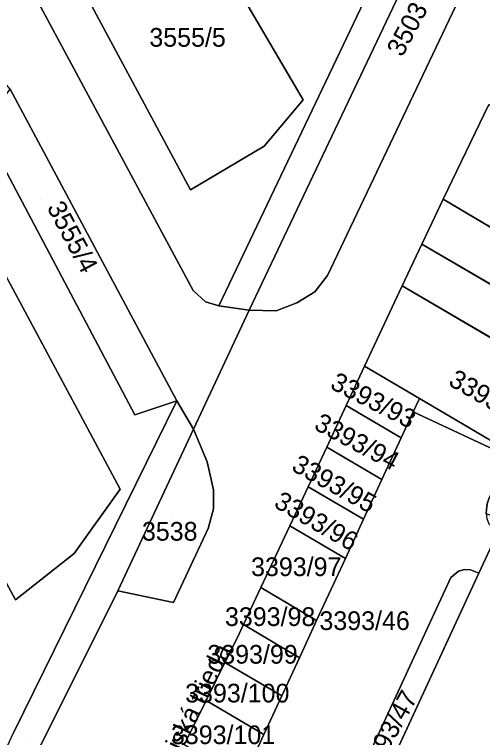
# Model space of a CAD drawing. Extents: x -262715 to -259381, y -1237238 to -1231182.
# Drawn here: x -261422 to -261371.9, y -1235944.4 to -1235867.1 of the extents above; entities that cross this region are included whole.
import ezdxf

# ---------------------------------------------------------------- set-up
doc = ezdxf.new("R2010")
doc.units = 0
for name, color, linetype in [('body_kn', 7, 'Continuous'), ('kladpar_druhypozemkov', 7, 'Continuous'), ('kladpar_hranice', 7, 'Continuous'), ('kladpar_parcelnecisla', 7, 'Continuous'), ('kladpar_plochy', 7, 'Continuous'), ('popisy', 7, 'Continuous')]:
    doc.layers.add(name, color=color, linetype=linetype)

msp = doc.modelspace()

# ---------------------------------------------------------------- linework, layer by layer
at = {"layer": 'body_kn'}
for p, q in [((-261391.09, -1235876.21), (-261391.09, -1235876.21)), ((-261395.25, -1235881.17), (-261395.25, -1235881.17)), ((-261403.13, -1235885.84), (-261403.13, -1235885.84)), ((-261384.6, -1235886.83), (-261384.6, -1235886.83)), ((-261376.11, -1235886.85), (-261376.11, -1235886.85)), ((-261376.11, -1235886.85), (-261376.11, -1235886.85)), ((-261377.66, -1235890.08), (-261377.66, -1235890.08)), ((-261378.39, -1235891.64), (-261378.39, -1235891.64)), ((-261378.39, -1235891.64), (-261378.39, -1235891.64)), ((-261388.5, -1235895), (-261388.5, -1235895)), ((-261380.48, -1235896.1), (-261380.48, -1235896.1)), ((-261380.48, -1235896.1), (-261380.48, -1235896.1)), ((-261402.84, -1235896.62), (-261402.84, -1235896.62)), ((-261389.84, -1235896.74), (-261389.84, -1235896.74)), ((-261401.55, -1235897.81), (-261401.55, -1235897.81)), ((-261400.1, -1235898.25), (-261400.1, -1235898.25)), ((-261391.77, -1235897.94), (-261391.77, -1235897.94)), ((-261396.85, -1235898.7), (-261396.85, -1235898.7)), ((-261393.98, -1235898.78), (-261393.98, -1235898.78)), ((-261384.51, -1235904.69), (-261384.51, -1235904.69)), ((-261384.51, -1235904.69), (-261384.51, -1235904.69)), ((-261404.6, -1235908.41), (-261404.6, -1235908.41)), ((-261404.6, -1235908.41), (-261404.6, -1235908.41)), ((-261378.64, -1235908.15), (-261378.64, -1235908.15)), ((-261378.64, -1235908.15), (-261378.64, -1235908.15)), ((-261386.49, -1235908.9), (-261386.49, -1235908.9)), ((-261386.49, -1235908.9), (-261386.49, -1235908.9)), ((-261409.09, -1235909.9), (-261409.09, -1235909.9)), ((-261379.31, -1235909.59), (-261379.31, -1235909.59)), ((-261379.31, -1235909.59), (-261379.31, -1235909.59)), ((-261402.81, -1235911.43), (-261402.81, -1235911.43)), ((-261402.81, -1235911.43), (-261402.81, -1235911.43)), ((-261380.59, -1235912.37), (-261380.59, -1235912.37)), ((-261380.59, -1235912.37), (-261380.59, -1235912.37)), ((-261388.57, -1235913.35), (-261388.57, -1235913.35)), ((-261388.57, -1235913.35), (-261388.57, -1235913.35)), ((-261401.34, -1235914.92), (-261401.34, -1235914.92)), ((-261382.66, -1235916.82), (-261382.66, -1235916.82)), ((-261382.66, -1235916.82), (-261382.66, -1235916.82)), ((-261410.68, -1235917.85), (-261410.68, -1235917.85)), ((-261390.56, -1235917.6), (-261390.56, -1235917.6)), ((-261390.56, -1235917.6), (-261390.56, -1235917.6)), ((-261400.67, -1235917.93), (-261400.67, -1235917.93)), ((-261400.68, -1235919.97), (-261400.68, -1235919.97)), ((-261384.63, -1235921.08), (-261384.63, -1235921.08)), ((-261384.63, -1235921.08), (-261384.63, -1235921.08)), ((-261401.24, -1235922.08), (-261401.24, -1235922.08)), ((-261392.53, -1235921.8), (-261392.53, -1235921.8)), ((-261392.53, -1235921.8), (-261392.53, -1235921.8)), ((-261415.58, -1235924.75), (-261415.58, -1235924.75)), ((-261386.57, -1235925.27), (-261386.57, -1235925.27)), ((-261386.57, -1235925.27), (-261386.57, -1235925.27)), ((-261374.48, -1235926.65), (-261374.48, -1235926.65)), ((-261373.83, -1235926.45), (-261373.83, -1235926.45)), ((-261373.19, -1235926.48), (-261373.19, -1235926.48)), ((-261372.29, -1235926.85), (-261372.29, -1235926.85)), ((-261372.29, -1235926.85), (-261372.29, -1235926.85)), ((-261375.29, -1235927.32), (-261375.29, -1235927.32)), ((-261395.62, -1235928.38), (-261395.62, -1235928.38)), ((-261395.62, -1235928.38), (-261395.62, -1235928.38)), ((-261410.92, -1235928.75), (-261410.92, -1235928.75)), ((-261421.85, -1235929.7), (-261421.85, -1235929.7)), ((-261404.96, -1235930), (-261404.96, -1235930)), ((-261397.48, -1235932.34), (-261397.48, -1235932.34)), ((-261397.48, -1235932.34), (-261397.48, -1235932.34)), ((-261389.65, -1235931.92), (-261389.65, -1235931.92)), ((-261389.65, -1235931.92), (-261389.65, -1235931.92)), ((-261398.19, -1235933.86), (-261398.19, -1235933.86)), ((-261399.46, -1235936.41), (-261399.46, -1235936.41)), ((-261399.46, -1235936.41), (-261399.46, -1235936.41)), ((-261391.49, -1235935.89), (-261391.49, -1235935.89)), ((-261391.49, -1235935.89), (-261391.49, -1235935.89)), ((-261393.38, -1235939.98), (-261393.38, -1235939.98)), ((-261393.38, -1235939.98), (-261393.38, -1235939.98)), ((-261401.46, -1235940.47), (-261401.46, -1235940.47)), ((-261401.46, -1235940.47), (-261401.46, -1235940.47)), ((-261395.29, -1235944.11), (-261395.29, -1235944.11)), ((-261395.29, -1235944.11), (-261395.29, -1235944.11))]:
    msp.add_line(p, q, dxfattribs=at)
at = {"layer": 'kladpar_druhypozemkov'}
for p, q in [((-261402.43, -1235868.31), (-261402.43, -1235868.31)), ((-261419.2, -1235886.9), (-261419.2, -1235886.9)), ((-261382.28, -1235907.96), (-261382.28, -1235907.96)), ((-261384.23, -1235912.62), (-261384.23, -1235912.62)), ((-261386.01, -1235917.02), (-261386.01, -1235917.02)), ((-261405.12, -1235920.91), (-261405.12, -1235920.91)), ((-261388.04, -1235920.83), (-261388.04, -1235920.83)), ((-261391.28, -1235925.62), (-261391.28, -1235925.62)), ((-261395.26, -1235931.12), (-261395.26, -1235931.12)), ((-261383.25, -1235931.05), (-261383.25, -1235931.05)), ((-261396.84, -1235935.15), (-261396.84, -1235935.15)), ((-261398.75, -1235939.18), (-261398.75, -1235939.18)), ((-261379.07, -1235939.73), (-261379.07, -1235939.73)), ((-261400.49, -1235943.54), (-261400.49, -1235943.54)), ((-261420.78, -1235944.42), (-261420.78, -1235944.42))]:
    msp.add_line(p, q, dxfattribs=at)
at = {"layer": 'kladpar_hranice'}
for p, q in [((-261376.11, -1235886.85), (-261371.21, -1235876.69)), ((-261376.11, -1235886.85), (-261345.13, -1235905.18)), ((-261380.48, -1235896.1), (-261378.39, -1235891.64)), ((-261348, -1235909.41), (-261378.39, -1235891.64)), ((-261378.39, -1235891.64), (-261348, -1235909.41)), ((-261384.51, -1235904.69), (-261380.48, -1235896.1)), ((-261350.79, -1235913.53), (-261380.48, -1235896.1)), ((-261380.48, -1235896.1), (-261350.79, -1235913.53)), ((-261386.49, -1235908.9), (-261384.51, -1235904.69)), ((-261384.51, -1235904.69), (-261378.64, -1235908.15)), ((-261378.64, -1235908.15), (-261379.31, -1235909.59)), ((-261388.57, -1235913.35), (-261386.49, -1235908.9)), ((-261386.49, -1235908.9), (-261380.59, -1235912.37)), ((-261380.59, -1235912.37), (-261386.49, -1235908.9)), ((-261379.31, -1235909.59), (-261380.59, -1235912.37)), ((-261380.59, -1235912.37), (-261382.66, -1235916.82)), ((-261390.56, -1235917.6), (-261388.57, -1235913.35)), ((-261388.57, -1235913.35), (-261382.66, -1235916.82)), ((-261382.66, -1235916.82), (-261388.57, -1235913.35)), ((-261382.66, -1235916.82), (-261384.63, -1235921.08)), ((-261392.53, -1235921.8), (-261390.56, -1235917.6)), ((-261390.56, -1235917.6), (-261384.63, -1235921.08)), ((-261384.63, -1235921.08), (-261390.56, -1235917.6)), ((-261384.63, -1235921.08), (-261386.57, -1235925.27)), ((-261395.62, -1235928.38), (-261392.53, -1235921.8)), ((-261392.53, -1235921.8), (-261386.57, -1235925.27)), ((-261386.57, -1235925.27), (-261392.53, -1235921.8)), ((-261386.57, -1235925.27), (-261389.65, -1235931.92)), ((-261372.29, -1235926.85), (-261385.72, -1235955.84)), ((-261397.48, -1235932.34), (-261395.62, -1235928.38)), ((-261395.62, -1235928.38), (-261389.65, -1235931.92)), ((-261389.65, -1235931.92), (-261395.62, -1235928.38)), ((-261397.48, -1235932.34), (-261391.49, -1235935.89)), ((-261391.49, -1235935.89), (-261397.48, -1235932.34)), ((-261389.65, -1235931.92), (-261391.49, -1235935.89)), ((-261401.46, -1235940.47), (-261399.46, -1235936.41)), ((-261399.46, -1235936.41), (-261393.38, -1235939.98)), ((-261393.38, -1235939.98), (-261399.46, -1235936.41)), ((-261391.49, -1235935.89), (-261393.38, -1235939.98)), ((-261393.38, -1235939.98), (-261395.29, -1235944.11)), ((-261403.81, -1235945.21), (-261401.46, -1235940.47)), ((-261401.46, -1235940.47), (-261395.29, -1235944.11)), ((-261395.29, -1235944.11), (-261401.46, -1235940.47)), ((-261395.29, -1235944.11), (-261397.52, -1235948.91))]:
    msp.add_line(p, q, dxfattribs=at)
for points in [[(-261361.59, -1235832.06), (-261365.4, -1235844.05), (-261372.3, -1235860.94), (-261384.6, -1235886.83), (-261388.5, -1235895), (-261389.84, -1235896.74), (-261391.77, -1235897.94), (-261393.98, -1235898.78), (-261396.85, -1235898.7), (-261377.06, -1235857.03), (-261370.93, -1235842.9), (-261367.75, -1235832.98), (-261366.71, -1235831.84), (-261364.79, -1235831.32), (-261363.12, -1235831.47), (-261361.59, -1235832.06)], [(-261419.17, -1235866.22), (-261402.84, -1235896.62), (-261401.55, -1235897.81), (-261400.1, -1235898.25), (-261396.85, -1235898.7), (-261402.81, -1235911.43), (-261404.6, -1235908.41), (-261422.42, -1235875.08), (-261425.35, -1235871.65), (-261427.6, -1235870.05), (-261429.1, -1235869.74), (-261431.72, -1235869.65), (-261434.18, -1235870.79), (-261436.62, -1235873.23), (-261437.78, -1235876.32), (-261437.45, -1235878.07), (-261443.23, -1235880.49), (-261450.51, -1235867.76), (-261464.81, -1235842.11)], [(-261379.41, -1235854.84), (-261400.1, -1235898.25), (-261401.55, -1235897.81), (-261402.84, -1235896.62), (-261419.17, -1235866.22)], [(-261377.06, -1235857.03), (-261396.85, -1235898.7), (-261400.1, -1235898.25), (-261379.41, -1235854.84)], [(-261413.97, -1235865.66), (-261403.13, -1235885.84), (-261395.25, -1235881.17), (-261391.09, -1235876.21), (-261402.26, -1235857.16)], [(-261402.26, -1235857.16), (-261391.09, -1235876.21), (-261395.25, -1235881.17), (-261403.13, -1235885.84), (-261413.97, -1235865.66), (-261410.95, -1235862.87), (-261405.75, -1235858.47), (-261402.26, -1235857.16)], [(-261419.45, -1235945.82), (-261410.92, -1235928.75), (-261404.96, -1235930), (-261401.24, -1235922.08), (-261400.68, -1235919.97), (-261400.67, -1235917.93), (-261401.34, -1235914.92), (-261402.81, -1235911.43), (-261396.85, -1235898.7), (-261393.98, -1235898.78), (-261391.77, -1235897.94), (-261389.84, -1235896.74), (-261388.5, -1235895), (-261384.6, -1235886.83), (-261372.3, -1235860.94)], [(-261422.42, -1235875.08), (-261404.6, -1235908.41), (-261409.09, -1235909.9), (-261425.44, -1235879.09), (-261422.42, -1235875.08)], [(-261371.21, -1235876.69), (-261376.11, -1235886.85), (-261377.66, -1235890.08), (-261378.39, -1235891.64), (-261380.48, -1235896.1), (-261384.51, -1235904.69), (-261386.49, -1235908.9), (-261388.57, -1235913.35), (-261390.56, -1235917.6), (-261392.53, -1235921.8), (-261395.62, -1235928.38), (-261397.48, -1235932.34), (-261398.19, -1235933.86), (-261399.46, -1235936.41), (-261401.46, -1235940.47), (-261403.81, -1235945.21)], [(-261437.45, -1235878.07), (-261434.35, -1235876.88), (-261432.22, -1235880.38), (-261431.02, -1235879.92), (-261410.68, -1235917.85), (-261415.58, -1235924.75), (-261421.85, -1235929.7), (-261444.84, -1235887.28), (-261440.59, -1235885.3), (-261443.23, -1235880.49), (-261437.45, -1235878.07)], [(-261425.44, -1235879.09), (-261409.09, -1235909.9), (-261404.6, -1235908.41), (-261422.09, -1235943.94)], [(-261444.84, -1235887.28), (-261421.85, -1235929.7), (-261415.58, -1235924.75), (-261410.68, -1235917.85), (-261431.02, -1235879.92)], [(-261378.39, -1235891.64), (-261377.66, -1235890.08), (-261376.11, -1235886.85)], [(-261338.71, -1235895.72), (-261345.13, -1235905.18), (-261376.11, -1235886.85)], [(-261356.13, -1235921.41), (-261378.64, -1235908.15), (-261384.51, -1235904.69)], [(-261404.6, -1235908.41), (-261402.81, -1235911.43), (-261410.92, -1235928.75), (-261419.45, -1235945.82), (-261426.16, -1235960.39), (-261437.51, -1235985.18), (-261439.52, -1235981.72), (-261422.09, -1235943.94), (-261404.6, -1235908.41)], [(-261379.31, -1235909.59), (-261378.64, -1235908.15), (-261356.13, -1235921.41)], [(-261389.65, -1235931.92), (-261386.57, -1235925.27), (-261384.63, -1235921.08), (-261382.66, -1235916.82), (-261380.59, -1235912.37), (-261379.31, -1235909.59), (-261369.08, -1235914.38), (-261371.21, -1235918.88), (-261371.41, -1235919.44), (-261371.49, -1235920.03), (-261371.51, -1235920.48), (-261371.45, -1235921.01), (-261371.22, -1235921.56), (-261371.03, -1235921.8), (-261370.81, -1235921.97), (-261370.19, -1235922.32), (-261372.29, -1235926.85), (-261373.19, -1235926.48), (-261373.83, -1235926.45), (-261374.48, -1235926.65), (-261375.29, -1235927.32), (-261387.89, -1235954.56)], [(-261342.66, -1235927.5), (-261345.06, -1235932.74), (-261371.51, -1235920.48), (-261371.49, -1235920.03), (-261371.41, -1235919.44), (-261371.21, -1235918.88), (-261369.08, -1235914.38), (-261379.31, -1235909.59)], [(-261402.81, -1235911.43), (-261401.34, -1235914.92), (-261400.67, -1235917.93), (-261400.68, -1235919.97), (-261401.24, -1235922.08), (-261404.96, -1235930), (-261410.92, -1235928.75), (-261402.81, -1235911.43)], [(-261385.72, -1235955.84), (-261372.29, -1235926.85), (-261370.19, -1235922.32), (-261370.16, -1235922.25), (-261345.49, -1235933.67), (-261367.6, -1235981.9), (-261374.62, -1235992.24), (-261397.64, -1235981.58), (-261397.56, -1235981.41), (-261396.6, -1235979.34), (-261394.51, -1235974.82)], [(-261387.89, -1235954.56), (-261375.29, -1235927.32), (-261374.48, -1235926.65), (-261373.83, -1235926.45), (-261373.19, -1235926.48), (-261372.29, -1235926.85)], [(-261399.46, -1235936.41), (-261398.19, -1235933.86), (-261397.48, -1235932.34)], [(-261397.52, -1235948.91), (-261395.29, -1235944.11), (-261393.38, -1235939.98), (-261391.49, -1235935.89), (-261389.65, -1235931.92)]]:
    msp.add_lwpolyline(points, dxfattribs=at)
at = {"layer": 'kladpar_plochy'}
for points in [[(-261361.59, -1235832.06), (-261365.4, -1235844.05), (-261372.3, -1235860.94), (-261384.6, -1235886.83), (-261388.5, -1235895), (-261389.84, -1235896.74), (-261391.77, -1235897.94), (-261393.98, -1235898.78), (-261396.85, -1235898.7), (-261377.06, -1235857.03), (-261370.93, -1235842.9), (-261367.75, -1235832.98), (-261366.71, -1235831.84), (-261364.79, -1235831.32), (-261363.12, -1235831.47)], [(-261402.26, -1235857.16), (-261391.09, -1235876.21), (-261395.25, -1235881.17), (-261403.13, -1235885.84), (-261413.97, -1235865.66), (-261410.95, -1235862.87), (-261405.75, -1235858.47)], [(-261422.42, -1235875.08), (-261404.6, -1235908.41), (-261409.09, -1235909.9), (-261425.44, -1235879.09)], [(-261376.11, -1235886.85), (-261371.21, -1235876.69), (-261338.71, -1235895.72), (-261345.13, -1235905.18)], [(-261437.45, -1235878.07), (-261434.35, -1235876.88), (-261432.22, -1235880.38), (-261431.02, -1235879.92), (-261410.68, -1235917.85), (-261415.58, -1235924.75), (-261421.85, -1235929.7), (-261444.84, -1235887.28), (-261440.59, -1235885.3), (-261443.23, -1235880.49)], [(-261376.11, -1235886.85), (-261345.13, -1235905.18), (-261348, -1235909.41), (-261378.39, -1235891.64), (-261377.66, -1235890.08)], [(-261350.79, -1235913.53), (-261380.48, -1235896.1), (-261378.39, -1235891.64), (-261348, -1235909.41)], [(-261380.48, -1235896.1), (-261350.79, -1235913.53), (-261356.13, -1235921.41), (-261378.64, -1235908.15), (-261384.51, -1235904.69)], [(-261380.59, -1235912.37), (-261386.49, -1235908.9), (-261384.51, -1235904.69), (-261378.64, -1235908.15), (-261379.31, -1235909.59)], [(-261404.6, -1235908.41), (-261402.81, -1235911.43), (-261410.92, -1235928.75), (-261419.45, -1235945.82), (-261426.16, -1235960.39), (-261437.51, -1235985.18), (-261439.52, -1235981.72), (-261422.09, -1235943.94)], [(-261356.13, -1235921.41), (-261346.13, -1235927.3), (-261342.66, -1235927.5), (-261345.06, -1235932.74), (-261371.51, -1235920.48), (-261371.49, -1235920.03), (-261371.41, -1235919.44), (-261371.21, -1235918.88), (-261369.08, -1235914.38), (-261379.31, -1235909.59), (-261378.64, -1235908.15)], [(-261382.66, -1235916.82), (-261388.57, -1235913.35), (-261386.49, -1235908.9), (-261380.59, -1235912.37)], [(-261402.81, -1235911.43), (-261401.34, -1235914.92), (-261400.67, -1235917.93), (-261400.68, -1235919.97), (-261401.24, -1235922.08), (-261404.96, -1235930), (-261410.92, -1235928.75)], [(-261384.63, -1235921.08), (-261390.56, -1235917.6), (-261388.57, -1235913.35), (-261382.66, -1235916.82)], [(-261386.57, -1235925.27), (-261392.53, -1235921.8), (-261390.56, -1235917.6), (-261384.63, -1235921.08)], [(-261365.58, -1235967.67), (-261381.27, -1235958.45), (-261385.72, -1235955.84), (-261372.29, -1235926.85), (-261370.19, -1235922.32), (-261370.16, -1235922.25), (-261345.49, -1235933.67), (-261367.6, -1235981.9), (-261374.62, -1235992.24), (-261397.64, -1235981.58), (-261397.56, -1235981.41), (-261396.6, -1235979.34), (-261394.51, -1235974.82), (-261392.97, -1235975.72), (-261374.7, -1235986.37), (-261373.56, -1235984.04), (-261391.5, -1235973.55), (-261393.4, -1235972.44), (-261387.89, -1235960.55), (-261384.17, -1235962.74), (-261367.87, -1235972.36)], [(-261389.65, -1235931.92), (-261395.62, -1235928.38), (-261392.53, -1235921.8), (-261386.57, -1235925.27)], [(-261372.29, -1235926.85), (-261385.72, -1235955.84), (-261387.89, -1235954.56), (-261375.29, -1235927.32), (-261374.48, -1235926.65), (-261373.83, -1235926.45), (-261373.19, -1235926.48)], [(-261391.49, -1235935.89), (-261397.48, -1235932.34), (-261395.62, -1235928.38), (-261389.65, -1235931.92)], [(-261393.38, -1235939.98), (-261399.46, -1235936.41), (-261398.19, -1235933.86), (-261397.48, -1235932.34), (-261391.49, -1235935.89)], [(-261395.29, -1235944.11), (-261401.46, -1235940.47), (-261399.46, -1235936.41), (-261393.38, -1235939.98)], [(-261397.52, -1235948.91), (-261403.81, -1235945.21), (-261401.46, -1235940.47), (-261395.29, -1235944.11)]]:
    msp.add_lwpolyline(points, close=True, dxfattribs=at)
for points in [[(-261419.17, -1235866.22), (-261402.84, -1235896.62), (-261401.55, -1235897.81), (-261400.1, -1235898.25), (-261396.85, -1235898.7), (-261402.81, -1235911.43), (-261404.6, -1235908.41), (-261422.42, -1235875.08), (-261425.35, -1235871.65), (-261427.6, -1235870.05), (-261429.1, -1235869.74), (-261431.72, -1235869.65), (-261434.18, -1235870.79), (-261436.62, -1235873.23), (-261437.78, -1235876.32), (-261437.45, -1235878.07), (-261443.23, -1235880.49), (-261450.51, -1235867.76), (-261464.81, -1235842.11)], [(-261379.41, -1235854.84), (-261400.1, -1235898.25), (-261401.55, -1235897.81), (-261402.84, -1235896.62), (-261419.17, -1235866.22)], [(-261377.06, -1235857.03), (-261396.85, -1235898.7), (-261400.1, -1235898.25), (-261379.41, -1235854.84)], [(-261413.97, -1235865.66), (-261403.13, -1235885.84), (-261395.25, -1235881.17), (-261391.09, -1235876.21), (-261402.26, -1235857.16)], [(-261419.45, -1235945.82), (-261410.92, -1235928.75), (-261404.96, -1235930), (-261401.24, -1235922.08), (-261400.68, -1235919.97), (-261400.67, -1235917.93), (-261401.34, -1235914.92), (-261402.81, -1235911.43), (-261396.85, -1235898.7), (-261393.98, -1235898.78), (-261391.77, -1235897.94), (-261389.84, -1235896.74), (-261388.5, -1235895), (-261384.6, -1235886.83), (-261372.3, -1235860.94)], [(-261371.21, -1235876.69), (-261376.11, -1235886.85), (-261377.66, -1235890.08), (-261378.39, -1235891.64), (-261380.48, -1235896.1), (-261384.51, -1235904.69), (-261386.49, -1235908.9), (-261388.57, -1235913.35), (-261390.56, -1235917.6), (-261392.53, -1235921.8), (-261395.62, -1235928.38), (-261397.48, -1235932.34), (-261398.19, -1235933.86), (-261399.46, -1235936.41), (-261401.46, -1235940.47), (-261403.81, -1235945.21)], [(-261425.44, -1235879.09), (-261409.09, -1235909.9), (-261404.6, -1235908.41), (-261422.09, -1235943.94)], [(-261444.84, -1235887.28), (-261421.85, -1235929.7), (-261415.58, -1235924.75), (-261410.68, -1235917.85), (-261431.02, -1235879.92)], [(-261370.19, -1235922.32), (-261372.29, -1235926.85), (-261373.19, -1235926.48), (-261373.83, -1235926.45), (-261374.48, -1235926.65), (-261375.29, -1235927.32), (-261387.89, -1235954.56), (-261397.52, -1235948.91), (-261395.29, -1235944.11), (-261393.38, -1235939.98), (-261391.49, -1235935.89), (-261389.65, -1235931.92), (-261386.57, -1235925.27), (-261384.63, -1235921.08), (-261382.66, -1235916.82), (-261380.59, -1235912.37), (-261379.31, -1235909.59), (-261369.08, -1235914.38)]]:
    msp.add_lwpolyline(points, dxfattribs=at)

# ---------------------------------------------------------------- texts
at = {"layer": 'kladpar_parcelnecisla'}
for s, rotation, p in [('3503', 62, (-261380.484, -1235871.713)), ('3555/4', 298, (-261418.546, -1235887.711)), ('3393/93', 333, (-261388.313, -1235907.035)), ('3393/12', 330, (-261375.669, -1235906.663)), ('3393/94', 332, (-261390.049, -1235911.381)), ('3393/95', 331, (-261392.453, -1235915.795)), ('3393/96', 330, (-261394.338, -1235919.702)), ('3393/46', 360, (-261389.348, -1235932.93)), ('3393/47', 61, (-261383.456, -1235948.593))]:
    msp.add_text(s, height=2, rotation=rotation, dxfattribs=at).set_placement(p)
for s, p in [('3555/5', (-261407.543, -1235870.52)), ('3538', (-261408.334, -1235923.37)), ('3393/97', (-261396.661, -1235927.16)), ('3393/98', (-261399.452, -1235932.5)), ('3393/99', (-261401.338, -1235936.53)), ('3393/100', (-261403.712, -1235940.68)), ('3393/101', (-261405.232, -1235945.14))]:
    msp.add_text(s, height=2, dxfattribs=at).set_placement(p)
at = {"layer": 'popisy'}
msp.add_text('Ázijská trieda', height=2, rotation=64, dxfattribs=at).set_placement((-261405.703, -1235949.31))

doc.saveas('drawing.dxf')
